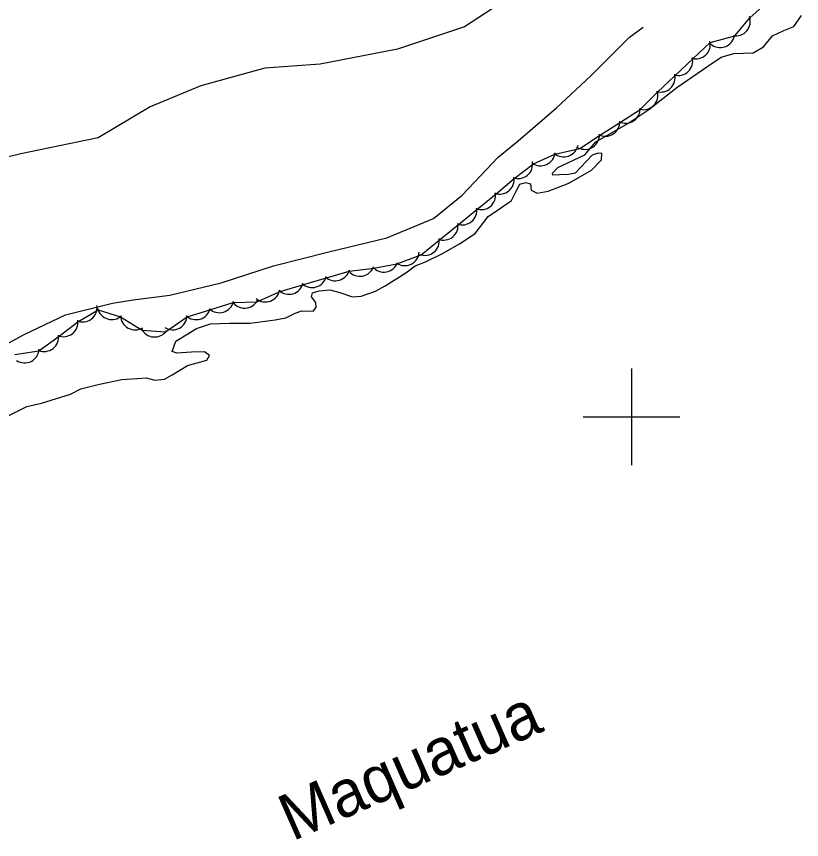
# Model space of a CAD drawing. Extents: x 643342 to 646936, y 5873857 to 5876103.
# Drawn here: x 645872.9 to 646035.1, y 5874312.6 to 5874482.7 of the extents above; entities that cross this region are included whole.
import ezdxf

# ---------------------------------------------------------------- set-up
doc = ezdxf.new("R2010")
doc.units = 0
for name, color, linetype in [('Niveau 2', 7, 'Continuous'), ('Niveau 4', 7, 'Continuous'), ('Niveau 44', 7, 'Continuous'), ('Niveau 61', 7, 'Continuous')]:
    doc.layers.add(name, color=color, linetype=linetype)

msp = doc.modelspace()

# ---------------------------------------------------------------- linework, layer by layer
at = {"layer": 'Niveau 2'}
for points in [[(646016.49, 5874611.52), (646013.92, 5874605.35), (646012.9, 5874594.13), (646011.4, 5874581.58), (646012.17, 5874562.39), (646016.99, 5874548.3), (646021.38, 5874533.82), (646019.64, 5874522.89), (646013.31, 5874516.79), (645996.93, 5874507.37), (645985.77, 5874493.86), (645965.44, 5874480.61), (645951.6, 5874475.95), (645935.64, 5874472.89), (645924.21, 5874472.05), (645910.99, 5874468.37), (645900.51, 5874464.07), (645889.73, 5874457.63), (645873.77, 5874454.33), (645865.8, 5874452.39)], [(645897.01, 5874424.13), (645904.57, 5874425.16), (645915.2, 5874427.71), (645925.99, 5874431.22), (645937.41, 5874434.07), (645949.41, 5874436.96), (645959.09, 5874440.98), (645964.96, 5874445.77), (645972.46, 5874453.62), (645976.55, 5874456.99), (645984.49, 5874463.81), (645991.61, 5874470.46), (645999.57, 5874478.46), (646002.4, 5874480.48)], [(645865.66, 5874412.25), (645874.48, 5874417.03), (645883, 5874421.08), (645892.7, 5874423.45), (645897.01, 5874424.13)]]:
    msp.add_lwpolyline(points, dxfattribs=at)
at = {"layer": 'Niveau 4'}
for points in [[(646033.54, 5874480.68), (646035.13, 5874482.92)], [(645909.05, 5874413.35), (645906, 5874413.12), (645905.03, 5874413.52), (645905.82, 5874415.59), (645910.09, 5874418.26), (645912.96, 5874419.19), (645916.95, 5874419.36), (645921.2, 5874419.32), (645926.32, 5874420.06), (645928.53, 5874420.46), (645930.46, 5874421.43), (645931.83, 5874421.88), (645934.19, 5874421.82), (645934.84, 5874422.58), (645934.76, 5874423.63), (645933.85, 5874424.75), (645934.02, 5874425.58), (645935.4, 5874426.04), (645937.63, 5874426.21), (645939.67, 5874425.65), (645942.33, 5874424.78), (645944.08, 5874424.91), (645947.06, 5874425.96), (645949.1, 5874427.06), (645953.36, 5874429.73), (645955.26, 5874431.17), (645957.42, 5874432.04), (645960.94, 5874433.71), (645964.44, 5874435.74), (645967.69, 5874437.87), (645970.36, 5874441.37), (645972.93, 5874443.09), (645975.17, 5874444.67), (645976.29, 5874446.88), (645976.9, 5874448.1), (645978.06, 5874448.42), (645979.14, 5874448.15), (645979.23, 5874446.86), (645980.46, 5874446.24), (645982.78, 5874446.65), (645987.01, 5874448.26), (645991.74, 5874450.97), (645993.81, 5874453.12), (645993.83, 5874454.42), (645993.12, 5874454.49), (645991.86, 5874454.04), (645988.37, 5874450.36), (645986.99, 5874450.03), (645985.11, 5874450), (645983.71, 5874449.9), (645983.67, 5874450.37), (645984.76, 5874451.51), (645990.32, 5874454.16), (645992.59, 5874456.8), (645999.23, 5874460.6), (646003.59, 5874463.51), (646009.36, 5874468.06), (646015.73, 5874472.42), (646018.52, 5874474.28), (646021.16, 5874475.06), (646025.15, 5874475.24), (646027.28, 5874476.45), (646029.11, 5874478.71), (646031.49, 5874479.83), (646033.54, 5874480.68)], [(645870.71, 5874400), (645875.03, 5874402.09), (645878.04, 5874402.78), (645884.03, 5874404.64), (645886.18, 5874405.75), (645890, 5874406.74), (645894.64, 5874407.68), (645897.8, 5874407.91), (645899.68, 5874408.05), (645901.48, 5874407.59), (645903.47, 5874407.74), (645905.05, 5874408.68), (645908.2, 5874410.57), (645912.24, 5874411.7), (645912.75, 5874412.68), (645911.75, 5874413.43), (645909.05, 5874413.35)]]:
    msp.add_lwpolyline(points, dxfattribs=at)
at = {"layer": 'Niveau 44'}
msp.add_lwpolyline([(645872.55, 5874412.87), (645877.5, 5874413.65), (645881.72, 5874416.67), (645885.57, 5874419.63), (645889.73, 5874422.11), (645894.36, 5874420.66), (645898.86, 5874417.92), (645903.7, 5874417.53), (645908.17, 5874420.68), (645912.82, 5874422.08), (645917.68, 5874423.58), (645922.53, 5874423.78), (645927.35, 5874425.92), (645932.01, 5874427.29), (645936.95, 5874428.73), (645941.61, 5874430.09), (645946.7, 5874430.74), (645951.48, 5874431.59), (645956.49, 5874433.45), (645960.26, 5874436.51), (645964.25, 5874439.75), (645968.02, 5874442.81), (645972, 5874446.08), (645975.71, 5874449.21), (645979.72, 5874452.27), (645984.16, 5874454.24), (645989.28, 5874455.47), (645993.37, 5874458.09), (645997.7, 5874460.86), (646001.79, 5874463.48), (646005.44, 5874467.15), (646008.97, 5874470.48), (646012.72, 5874474.01), (646016.25, 5874477.34), (646021.31, 5874478.72), (646024.47, 5874482.41), (646028.2, 5874485.8)], dxfattribs=at)
for centre, start, end in [((646021.55, 5874481.71), 259.3996, 19.3776), ((646021.55, 5874481.71), 259.3996, 19.3776), ((646021.55, 5874481.71), 259.3996, 19.3776), ((646013.28, 5874476.95), 253.3072, 13.2851), ((646013.28, 5874476.95), 253.3072, 13.2851), ((646013.28, 5874476.95), 253.3072, 13.2851), ((646018.31, 5874479.3), 228.8616, 348.8395), ((646018.31, 5874479.3), 228.8616, 348.8395), ((646018.31, 5874479.3), 228.8616, 348.8395), ((646009.64, 5874473.53), 253.3072, 13.2851), ((646009.64, 5874473.53), 253.3072, 13.2851), ((646009.64, 5874473.53), 253.3072, 13.2851), ((646006, 5874470.1), 253.3072, 13.2851), ((646006, 5874470.1), 253.3072, 13.2851), ((646006, 5874470.1), 253.3072, 13.2851), ((646002.46, 5874466.45), 256.2946, 16.2726), ((646002.46, 5874466.45), 256.2946, 16.2726), ((646002.46, 5874466.45), 256.2946, 16.2726), ((645998.79, 5874463.66), 242.6777, 2.6556), ((645998.79, 5874463.66), 242.6777, 2.6556), ((645998.79, 5874463.66), 242.6777, 2.6556), ((645994.58, 5874460.96), 242.6777, 2.6556), ((645994.58, 5874460.96), 242.6777, 2.6556), ((645994.58, 5874460.96), 242.6777, 2.6556), ((645990.37, 5874458.26), 242.6777, 2.6556), ((645990.37, 5874458.26), 242.6777, 2.6556), ((645990.37, 5874458.26), 242.6777, 2.6556), ((645986, 5874456.72), 228.9914, 348.9694), ((645986, 5874456.72), 228.9914, 348.9694), ((645986, 5874456.72), 228.9914, 348.9694), ((645981.22, 5874454.87), 233.8845, 353.8624), ((645981.22, 5874454.87), 233.8845, 353.8624), ((645981.22, 5874454.87), 233.8845, 353.8624), ((645976.55, 5874452.21), 250.1201, 10.098), ((645976.55, 5874452.21), 250.1201, 10.098), ((645976.55, 5874452.21), 250.1201, 10.098), ((645972.72, 5874448.99), 250.1201, 10.098), ((645972.72, 5874448.99), 250.1201, 10.098), ((645972.72, 5874448.99), 250.1201, 10.098), ((645968.91, 5874445.8), 249.0844, 9.0623), ((645968.91, 5874445.8), 249.0844, 9.0623), ((645968.91, 5874445.8), 249.0844, 9.0623), ((645965.03, 5874442.65), 249.0844, 9.0623), ((645965.03, 5874442.65), 249.0844, 9.0623), ((645965.03, 5874442.65), 249.0844, 9.0623), ((645961.14, 5874439.5), 249.0844, 9.0623), ((645961.14, 5874439.5), 249.0844, 9.0623), ((645961.14, 5874439.5), 249.0844, 9.0623), ((645957.26, 5874436.35), 249.0844, 9.0623), ((645957.26, 5874436.35), 249.0844, 9.0623), ((645957.26, 5874436.35), 249.0844, 9.0623), ((645953.11, 5874434.23), 236.4904, 356.4683), ((645953.11, 5874434.23), 236.4904, 356.4683), ((645953.11, 5874434.23), 236.4904, 356.4683), ((645948.79, 5874432.9), 220.0897, 340.0676), ((645948.79, 5874432.9), 220.0897, 340.0676), ((645948.79, 5874432.9), 220.0897, 340.0676), ((645938.78, 5874431.1), 226.3136, 346.2915), ((645938.78, 5874431.1), 226.3136, 346.2915), ((645938.78, 5874431.1), 226.3136, 346.2915), ((645943.86, 5874432.02), 220.0897, 340.0676), ((645943.86, 5874432.02), 220.0897, 340.0676), ((645943.86, 5874432.02), 220.0897, 340.0676), ((645933.98, 5874429.7), 226.3136, 346.2915), ((645933.98, 5874429.7), 226.3136, 346.2915), ((645933.98, 5874429.7), 226.3136, 346.2915), ((645929.18, 5874428.3), 226.3136, 346.2915), ((645929.18, 5874428.3), 226.3136, 346.2915), ((645929.18, 5874428.3), 226.3136, 346.2915), ((645924.33, 5874426.72), 230.2478, 350.2258), ((645924.33, 5874426.72), 230.2478, 350.2258), ((645924.33, 5874426.72), 230.2478, 350.2258), ((645914.78, 5874424.5), 226.67, 346.6479), ((645914.78, 5874424.5), 226.67, 346.6479), ((645914.78, 5874424.5), 226.67, 346.6479), ((645920.03, 5874425.44), 212.283, 332.261), ((645920.03, 5874425.44), 212.283, 332.261), ((645920.03, 5874425.44), 212.283, 332.261), ((645886.53, 5874422.59), 247.5875, 7.5654), ((645886.53, 5874422.59), 247.5875, 7.5654), ((645886.53, 5874422.59), 247.5875, 7.5654), ((645892.57, 5874423.07), 192.7386, 312.7166), ((645892.57, 5874423.07), 192.7386, 312.7166), ((645892.57, 5874423.07), 192.7386, 312.7166), ((645909.99, 5874423.07), 226.67, 346.6479), ((645909.99, 5874423.07), 226.67, 346.6479), ((645909.99, 5874423.07), 226.67, 346.6479), ((645882.57, 5874419.54), 247.5875, 7.5654), ((645882.57, 5874419.54), 247.5875, 7.5654), ((645882.57, 5874419.54), 247.5875, 7.5654), ((645897.39, 5874420.95), 181.7736, 301.7515), ((645897.39, 5874420.95), 181.7736, 301.7515), ((645897.39, 5874420.95), 181.7736, 301.7515), ((645905.14, 5874420.98), 238.1832, 358.1612), ((645905.14, 5874420.98), 238.1832, 358.1612), ((645905.14, 5874420.98), 238.1832, 358.1612), ((645901.41, 5874419.48), 205.5039, 325.4819), ((645901.41, 5874419.48), 205.5039, 325.4819), ((645901.41, 5874419.48), 205.5039, 325.4819), ((645878.6, 5874416.49), 247.5875, 7.5654), ((645878.6, 5874416.49), 247.5875, 7.5654), ((645878.6, 5874416.49), 247.5875, 7.5654), ((645874.54, 5874414.13), 236.7943, 356.7723), ((645874.54, 5874414.13), 236.7943, 356.7723), ((645874.54, 5874414.13), 236.7943, 356.7723)]:
    msp.add_arc(centre, 3, start, end, dxfattribs=at)
at = {"layer": 'Niveau 61'}
for points in [[(646000, 5874410), (646000, 5874400), (646000, 5874390)], [(645990, 5874400), (646000, 5874400), (646010, 5874400)]]:
    msp.add_lwpolyline(points, dxfattribs=at)

# ---------------------------------------------------------------- texts
at = {"layer": 'Niveau 4'}
msp.add_text('Maquatua', height=9.6, rotation=23.7043, dxfattribs=at).set_placement((645929.88, 5874312.21))

doc.saveas('drawing.dxf')
